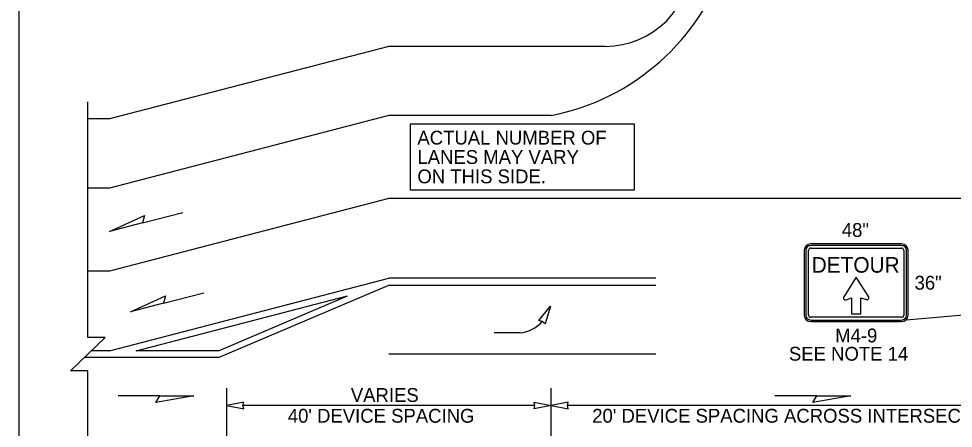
# Model space of a CAD drawing. Extents: x 99958 to 100176, y 99935 to 100011.
# Drawn here: x 100067.875 to 100072.196, y 100004.818 to 100006.712 of the extents above; entities that cross this region are included whole.
import ezdxf

# ---------------------------------------------------------------- set-up
doc = ezdxf.new("R2010")
doc.units = 0
for name, color, linetype in [('RD_ED_ShoulderPavedEdge', 7, 'Continuous'), ('RD_MK_LineDblYellowCenter', 7, 'Continuous'), ('RD_MK_LineEdgeWhite', 7, 'Continuous'), ('RD_MK_LineEdgeYellow', 7, 'Continuous'), ('RD_MK_LineLane', 7, 'Continuous'), ('SH_TI_Tables', 7, 'Continuous'), ('TR_SN_ConstructionSigns', 7, 'Continuous'), ('TR_WZ_ArrowLeftStrRightTurn', 7, 'Continuous'), ('TR_WZ_WorkZoneDetails', 7, 'Continuous'), ('TR_WZ_WorkZoneTextCurrent', 7, 'Continuous')]:
    doc.layers.add(name, color=color, linetype=linetype)

msp = doc.modelspace()

# ---------------------------------------------------------------- linework, layer by layer
at = {"layer": 'RD_ED_ShoulderPavedEdge'}
for p, q in [((100069.5869, 100006.5845), (100068.295, 100006.2485)), ((100070.5869, 100006.5845), (100069.5869, 100006.5845)), ((100068.295, 100006.2485), (100068.195, 100006.2485))]:
    msp.add_line(p, q, dxfattribs=at)
msp.add_arc((100070.5869, 100006.9845), 0.4, 270, 0, dxfattribs=at)
at = {"layer": 'RD_MK_LineDblYellowCenter'}
for p, q in [((100070.8205, 100005.5124), (100069.5869, 100005.5124)), ((100068.295, 100005.1765), (100068.2115, 100005.1765)), ((100068.7994, 100005.1765), (100068.418, 100005.1765)), ((100068.7994, 100005.1445), (100068.1785, 100005.1445))]:
    msp.add_line(p, q, dxfattribs=at)
at = {"layer": 'RD_MK_LineEdgeWhite'}
for p, q in [((100069.5869, 100006.2645), (100068.295, 100005.9285)), ((100070.3369, 100006.2645), (100069.5869, 100006.2645)), ((100068.295, 100005.9285), (100068.195, 100005.9285))]:
    msp.add_line(p, q, dxfattribs=at)
for centre, start, end in [((100072.9619, 100007.6307), 197.8172, 258.9158), ((100070.132, 100007.3107), 281.0842, 342.1828)]:
    msp.add_arc(centre, 1.0661, start, end, dxfattribs=at)
at = {"layer": 'RD_MK_LineEdgeYellow'}
for p, q in [((100068.295, 100005.1765), (100069.5869, 100005.5124)), ((100068.7994, 100005.1445), (100069.5869, 100005.4805)), ((100069.5869, 100005.4805), (100070.8205, 100005.4805)), ((100068.418, 100005.1765), (100069.3949, 100005.4305)), ((100068.7994, 100005.1765), (100069.3949, 100005.4305))]:
    msp.add_line(p, q, dxfattribs=at)
at = {"layer": 'RD_MK_LineLane'}
for points in [[(100069.5869, 100005.8804), (100068.295, 100005.5445)], [(100074.2569, 100005.8804), (100069.5869, 100005.8804)], [(100068.295, 100005.5445), (100068.195, 100005.5445)], [(100070.8205, 100005.1604), (100069.5869, 100005.1604)]]:
    msp.add_lwpolyline(points, dxfattribs=at)
at = {"layer": 'SH_TI_Tables'}
msp.add_lwpolyline([(100069.6865, 100006.2261), (100070.721, 100006.2261), (100070.721, 100005.9191), (100069.6865, 100005.9191)], close=True, dxfattribs=at)
at = {"layer": 'TR_SN_ConstructionSigns'}
for p, q in [((100071.5073, 100005.641), (100071.5073, 100005.341)), ((100071.5148, 100005.641), (100071.5148, 100005.341)), ((100071.5273, 100005.341), (100071.5273, 100005.641)), ((100071.9573, 100005.671), (100071.5373, 100005.671)), ((100071.9573, 100005.6635), (100071.5373, 100005.6635)), ((100071.5373, 100005.651), (100071.9573, 100005.651)), ((100071.9673, 100005.641), (100071.9673, 100005.341)), ((100071.9798, 100005.341), (100071.9798, 100005.641)), ((100071.9873, 100005.341), (100071.9873, 100005.641)), ((100071.9573, 100005.331), (100071.5373, 100005.331)), ((100071.5373, 100005.3185), (100071.9573, 100005.3185)), ((100071.5373, 100005.311), (100071.9573, 100005.311))]:
    msp.add_line(p, q, dxfattribs=at)
msp.add_lwpolyline([(100071.7475, 100005.5169), (100071.6899, 100005.4257), (100071.6892, 100005.4243), (100071.6886, 100005.4217), (100071.6886, 100005.4195), (100071.6893, 100005.4171), (100071.6909, 100005.4144), (100071.6934, 100005.4125), (100071.6952, 100005.4117), (100071.6981, 100005.4114), (100071.7005, 100005.412), (100071.7263, 100005.421), (100071.7263, 100005.3466), (100071.7687, 100005.3466), (100071.7687, 100005.4205), (100071.7951, 100005.4128), (100071.7961, 100005.4126), (100071.7976, 100005.4126), (100071.7988, 100005.4127), (100071.8001, 100005.4131), (100071.8015, 100005.4138), (100071.8027, 100005.4146), (100071.8038, 100005.4158), (100071.8051, 100005.418), (100071.8056, 100005.4194), (100071.8058, 100005.4206), (100071.8059, 100005.4222), (100071.8057, 100005.4242), (100071.8052, 100005.4258), (100071.8043, 100005.4274), (100071.7475, 100005.5169)], dxfattribs=at)
for centre, radius, start, end in [((100071.5373, 100005.641), 0.03, 90, 180), ((100071.5373, 100005.641), 0.0225, 90, 180), ((100071.5373, 100005.641), 0.01, 90, 180), ((100071.9573, 100005.641), 0.03, 0, 90), ((100071.9573, 100005.641), 0.0225, 0, 90), ((100071.9573, 100005.641), 0.01, 0, 90), ((100071.5373, 100005.341), 0.03, 180, 270), ((100071.5373, 100005.341), 0.0225, 180, 270), ((100071.5373, 100005.341), 0.01, 180, 270), ((100071.9573, 100005.341), 0.03, 270, 0), ((100071.9573, 100005.341), 0.0225, 270, 0), ((100071.9573, 100005.341), 0.01, 270, 0)]:
    msp.add_arc(centre, radius, start, end, dxfattribs=at)
at = {"layer": 'TR_WZ_ArrowLeftStrRightTurn'}
msp.add_line((100070.1936, 100005.2587), (100070.0736, 100005.2587), dxfattribs=at)
msp.add_lwpolyline([(100070.3338, 100005.3822), (100070.3088, 100005.3003), (100070.2961, 100005.3115), (100070.2797, 100005.3158)], close=True, dxfattribs=at)
msp.add_arc((100070.1744, 100005.4218), 0.1642, 276.7058, 317.7833, dxfattribs=at)
at = {"layer": 'TR_WZ_WorkZoneDetails'}
for p, q in [((100067.875, 100009.625), (100067.875, 100001.5759)), ((100068.4477, 100005.7676), (100068.6344, 100005.8162)), ((100068.5444, 100005.396), (100068.7311, 100005.4446)), ((100071.9785, 100005.3198), (100072.3673, 100005.3525)), ((100068.8369, 100003.9924), (100068.8369, 100005.0037)), ((100070.3369, 100003.8644), (100070.3369, 100005.0037)), ((100068.5276, 100004.9684), (100068.3347, 100004.9684)), ((100071.5648, 100004.9684), (100071.3719, 100004.9684)), ((100071.5648, 100004.9684), (100071.3719, 100004.9684)), ((100070.262, 100004.9236), (100068.9119, 100004.9236)), ((100072.682, 100004.9236), (100070.4119, 100004.9236))]:
    msp.add_line(p, q, dxfattribs=at)
msp.add_lwpolyline([(100068.195, 100003.9924), (100068.195, 100005.083), (100068.115, 100005.083), (100068.275, 100005.2379), (100068.195, 100005.2379), (100068.195, 100006.3285)], dxfattribs=at)
for points in [[(100068.2956, 100005.7281), (100068.4572, 100005.802), (100068.4477, 100005.7676)], [(100068.3922, 100005.3564), (100068.5539, 100005.4304), (100068.5444, 100005.396)], [(100068.6848, 100004.9684), (100068.5097, 100004.9376), (100068.5276, 100004.9684)], [(100071.722, 100004.9684), (100071.5469, 100004.9376), (100071.5648, 100004.9684)], [(100071.722, 100004.9684), (100071.5469, 100004.9376), (100071.5648, 100004.9684)], [(100068.8369, 100004.9236), (100068.9156, 100004.9082), (100068.9119, 100004.9236), (100068.9156, 100004.9391)], [(100070.3369, 100004.9236), (100070.2583, 100004.9082), (100070.262, 100004.9236), (100070.2583, 100004.9391)], [(100070.3369, 100004.9236), (100070.4156, 100004.9082), (100070.4119, 100004.9236), (100070.4156, 100004.9391)]]:
    msp.add_lwpolyline(points, close=True, dxfattribs=at)

# ---------------------------------------------------------------- texts
at = {"layer": 'SH_TI_Tables'}
for s, p in [('ACTUAL NUMBER OF', (100069.7185, 100006.1301)), ('LANES MAY VARY', (100069.7185, 100006.0405)), ('ON THIS SIDE.', (100069.7185, 100005.9509))]:
    msp.add_text(s, height=0.064, rotation=360, dxfattribs=at).set_placement(p)
at = {"layer": 'TR_SN_ConstructionSigns'}
for s, height, p in [('48"', 0.064, (100071.6808, 100005.703)), ('DETOUR', 0.072, (100071.5418, 100005.5376)), ('36"', 0.064, (100072.0173, 100005.459)), ('M4-9', 0.064, (100071.6501, 100005.215)), ('SEE NOTE 14', 0.064, (100071.4363, 100005.1305))]:
    msp.add_text(s, height=height, rotation=360, dxfattribs=at).set_placement(p)
at = {"layer": 'TR_WZ_WorkZoneTextCurrent'}
for s, p in [('VARIES', (100069.4107, 100004.9397)), ("40' DEVICE SPACING", (100069.1193, 100004.8436)), ("20' DEVICE SPACING ACROSS INTERSECTION", (100070.5269, 100004.8436))]:
    msp.add_text(s, height=0.064, dxfattribs=at).set_placement(p)

doc.saveas('drawing.dxf')
